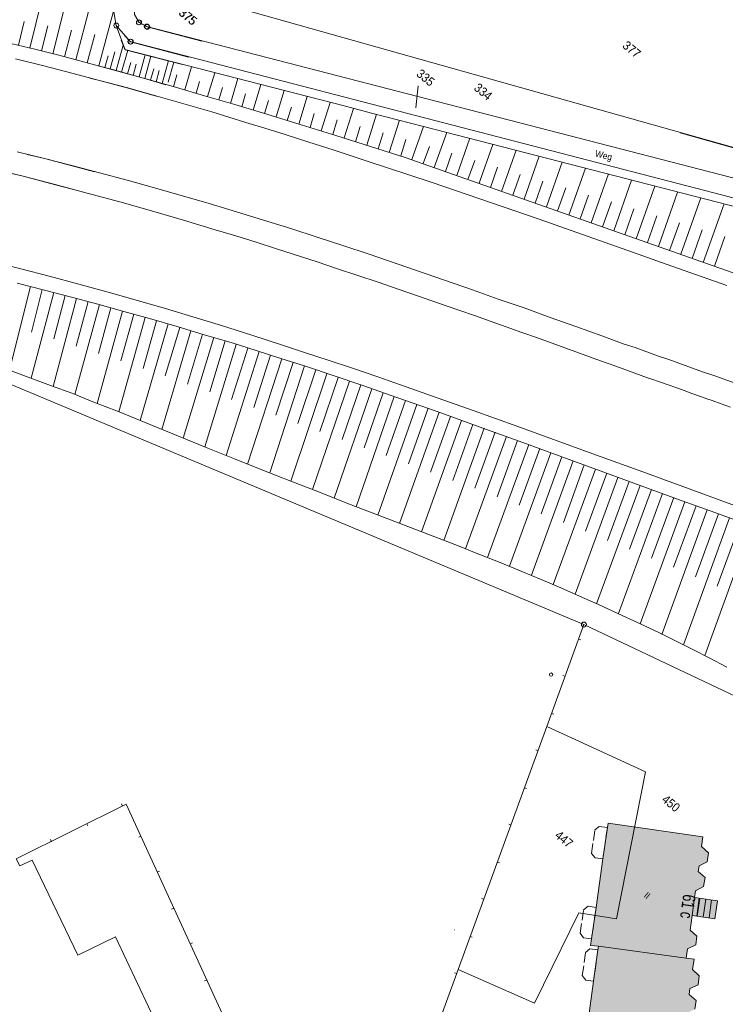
# Model space of a CAD drawing. Header units: metres. Extents: x -740 to 758, y -633 to 854.
# Tile 397 of 656: x -229 to -140, y -281 to -157. Entities that reach past the tile are written whole.
import ezdxf

# ---------------------------------------------------------------- set-up
doc = ezdxf.new("R2010")
doc.units = ezdxf.units.M
doc.header["$MEASUREMENT"] = 0
doc.linetypes.add('1248_416', pattern=[1.664, 1.248, -0.416])
for name, color, linetype in [('Gas.LOVION', 7, 'Continuous'), ('gas_projekt.LOVION', 7, 'Continuous'), ('Gis.LOVION', 7, 'Continuous'), ('Grundkarte.LOVION', 7, 'Continuous'), ('Grundkarte_Text.LOVION', 7, 'Continuous'), ('Strom.LOVION', 7, 'Continuous'), ('StromBemass.LOVION', 7, 'Continuous'), ('Telko.LOVION', 7, 'Continuous'), ('Wasser.LOVION', 7, 'Continuous'), ('wasser_projekt.LOVION', 7, 'Continuous')]:
    doc.layers.add(name, color=color, linetype=linetype)
doc.styles.add('ERSTELLTER_STIL_1', font='arial.ttf')

msp = doc.modelspace()

# ---------------------------------------------------------------- hatches: boundary and pattern name
at = {"layer": 'Grundkarte.LOVION', "linetype": 'Continuous', "lineweight": 18}
for color, points in [(9, [(-143.29, -263.65), (-142.25, -263.16), (-142.1, -262), (-142.97, -261.22), (-142.8, -259.97), (-154.79, -258.24), (-154.88, -258.81), (-155.44, -262.77), (-156.31, -268.94), (-156.87, -272.9), (-157, -273.71), (-156.01, -273.82), (-144.93, -275.34), (-144.75, -274.14), (-143.71, -273.65), (-143.55, -272.54), (-144.42, -271.77), (-144.16, -269.94), (-143.85, -267.67), (-143.73, -266.8), (-142.71, -266.28), (-142.53, -265.14), (-143.4, -264.37)]), (254, [(-143.59, -270.03), (-143.28, -267.76), (-143.85, -267.67), (-144.16, -269.94)]), (254, [(-143.59, -270.03), (-143.28, -267.76), (-143.85, -267.67), (-144.16, -269.94)]), (254, [(-141.28, -270.37), (-140.94, -268.06), (-143.28, -267.76), (-143.59, -270.03)]), (9, [(-143.42, -278.68), (-143.26, -277.57), (-144.11, -276.76), (-143.91, -275.47), (-144.93, -275.34), (-156.01, -273.82), (-156.06, -274.27), (-156.62, -278.22), (-157.49, -284.46), (-158.04, -288.41), (-158.13, -289.1), (-158.17, -289.22), (-153.32, -289.93), (-146.12, -290.94), (-145.92, -289.65), (-144.88, -289.16), (-144.75, -288.03), (-145.59, -287.28), (-145.33, -285.45), (-145.02, -283.18), (-144.87, -282.28), (-143.83, -281.79), (-143.67, -280.68), (-144.54, -279.91), (-144.47, -279.16)])]:
    msp.add_hatch(color=color, dxfattribs=at).paths.add_polyline_path(points)

# ---------------------------------------------------------------- linework, layer by layer
at = {"layer": 'Gas.LOVION', "color": 7, "linetype": 'Continuous', "lineweight": 13}
msp.add_lwpolyline([(-174.19, -271.75), (-174.16, -271.75)], dxfattribs=at)
at = {"layer": 'gas_projekt.LOVION', "color": 7, "linetype": 'Continuous', "lineweight": 13}
msp.add_lwpolyline([(-174.19, -271.75), (-174.16, -271.75)], dxfattribs=at)
at = {"layer": 'Gis.LOVION', "color": 7, "linetype": 'Continuous', "lineweight": 13}
msp.add_lwpolyline([(-174.19, -271.75), (-174.16, -271.75)], dxfattribs=at)
at = {"layer": 'Grundkarte.LOVION', "color": 8, "linetype": 'Continuous', "lineweight": 18}
for points in [[(-169.47, -151.36), (-112.33, -146.9), (-121.66, -147.69), (-169.18, -151.6), (-121.66, -147.69), (-112.33, -146.9), (-112.55, -150.44), (-113.01, -159.06), (-115.99, -179.33), (-145.66, -170.94), (-115.99, -179.33), (-116.39, -181.91), (-116.45, -182.5), (-116.57, -182.46), (-138.56, -176.77), (-116.57, -182.46), (-117.71, -184.7), (-134.09, -180.45)], [(-211.69, -153.59), (-207.55, -153.6), (-195.51, -153.43), (-205.07, -154.19), (-212.69, -154.81), (-205.07, -154.19), (-126.62, -176.28), (-205.07, -154.19), (-195.51, -153.43), (-185.86, -152.96), (-178.35, -152.4), (-157.8, -150.66), (-178.35, -152.4), (-185.86, -152.96), (-195.51, -153.43), (-158.02, -150.47)], [(-249.44, -151.26), (-217.32, -155.16), (-216.95, -157.4), (-215.13, -159.43), (-207.79, -161.38), (-215.13, -159.43), (-216.95, -157.4), (-217.32, -155.16), (-214.62, -154.95), (-214.61, -155.98), (-214.04, -156.99), (-213.04, -157.55), (-206.12, -159.35), (-213.04, -157.55), (-214.04, -156.99), (-214.61, -155.98), (-214.62, -154.95), (-205.06, -154.19), (-202.5, -154.95), (-205.06, -154.19)], [(-115.86, -185.13), (-116.8, -184.89), (-116.73, -184.41), (-116.8, -184.89), (-117.7, -184.69), (-117.34, -183.91), (-117.7, -184.69), (-215.17, -159.4), (-215.86, -158.67)], [(-215.86, -158.67), (-215.17, -159.4), (-117.7, -184.69), (-116.8, -184.89), (-115.86, -185.13)], [(-229.66, -161.59), (-226.09, -162.49), (-222.54, -163.41), (-219.05, -164.34), (-215.44, -165.32), (-211.88, -166.3), (-211.85, -166.33)], [(-220.27, -164.04), (-219.06, -164.33), (-215.48, -165.28), (-211.93, -166.26), (-204.87, -168.29), (-200.54, -169.64), (-198.17, -170.36), (-195.61, -171.17), (-192.71, -172.1), (-189.41, -173.14), (-185.35, -174.48), (-177.13, -177.2), (-163.49, -181.89), (-156.73, -184.28), (-152.29, -185.82), (-146.72, -187.82), (-139.8, -190.28)], [(-229.46, -173.34), (-225.98, -174.21), (-222.49, -175.14), (-219.7, -175.87)], [(-138.62, -202.66), (-141.44, -201.64), (-142.87, -201.16), (-147.1, -199.62), (-148.54, -199.14), (-151.36, -198.12), (-152.76, -197.66), (-155.58, -196.64), (-158.86, -195.45), (-162.1, -194.29), (-165.38, -193.1), (-166.51, -192.71), (-168.66, -191.97), (-171.9, -190.81), (-184.99, -186.3), (-188.29, -185.2), (-191.56, -184.14), (-194.89, -183.07), (-198.33, -182.02), (-201.74, -180.93), (-205.21, -179.91), (-212.09, -177.93), (-215.55, -176.96), (-222.53, -175.1), (-225.99, -174.2), (-228.2, -173.68)], [(-221.71, -178.31), (-224.62, -177.53), (-228.68, -176.45), (-236.86, -174.48)], [(-139.33, -205.63), (-140.5, -205.21), (-141.63, -204.82), (-142.3, -204.59), (-143, -204.33), (-144.35, -203.87), (-145.03, -203.59), (-146.37, -203.13), (-147.08, -202.87), (-148.42, -202.41), (-149.13, -202.15), (-149.8, -201.92), (-153.79, -200.48), (-155.74, -199.79), (-163.71, -196.9), (-165.67, -196.2), (-167.66, -195.48), (-169.68, -194.79), (-171.67, -194.07), (-173.63, -193.38), (-176.2, -192.51), (-178.74, -191.6), (-181.31, -190.73), (-183.85, -189.82), (-186.39, -188.98), (-188.98, -188.14), (-191.55, -187.27), (-196.67, -185.64), (-199.27, -184.8), (-201.83, -183.99), (-204.42, -183.21), (-208.44, -182), (-212.48, -180.83), (-216.5, -179.69), (-220.59, -178.58), (-224.66, -177.5), (-228.69, -176.45), (-230.18, -176.09)], [(-137.88, -218.4), (-149.92, -213.99), (-156.72, -211.53), (-166.17, -208.08), (-171.83, -206.06), (-176.39, -204.46), (-180.31, -203.07), (-183.86, -201.83), (-187.1, -200.72), (-190.15, -199.72), (-193.03, -198.76), (-195.78, -197.85), (-199.81, -196.53), (-203.62, -195.33), (-207.24, -194.24), (-210.72, -193.16), (-217.95, -191.09), (-221.66, -190.09), (-225.42, -189.1), (-229, -188.15), (-232.57, -187.26)], [(-60.93, -230.27), (-60.99, -230.33), (-61.1, -231.26), (-61.16, -231.27), (-63.36, -246.53), (-64.42, -253.84), (-68.88, -252.98), (-69.39, -259.56), (-90.51, -263.96), (-100.57, -260.21), (-107.69, -257.54), (-111.15, -256.25), (-122.56, -249.89), (-129.84, -246.43), (-157.83, -233.12), (-246.04, -196.17)], [(-246.04, -196.17), (-157.83, -233.12), (-162.51, -246.02), (-173.73, -276.76), (-185.89, -310.17), (-208.34, -323.59), (-216.83, -328.68), (-239.87, -346.63)], [(-185.89, -310.17), (-173.73, -276.76), (-162.51, -246.02), (-157.83, -233.12)], [(-158.21, -235.08), (-158.51, -234.99)], [(-160.51, -239.59), (-160.21, -239.68)], [(-161.66, -244.46), (-161.93, -244.4)], [(-163.91, -248.97), (-163.63, -249.09)], [(-165.09, -253.87), (-165.33, -253.78)], [(-229.59, -262.78), (-215.67, -255.86), (-201.46, -286.92), (-208.69, -290.35)], [(-216.29, -255.83), (-216.15, -256.11)], [(-220.51, -258.61), (-220.63, -258.35)], [(-167.34, -258.38), (-167.06, -258.5)], [(-214.08, -260.02), (-213.83, -259.91)], [(-225.25, -260.31), (-225.11, -260.6)], [(-168.51, -263.28), (-168.76, -263.18)], [(-211.47, -264.32), (-211.73, -264.43)], [(-170.76, -267.78), (-170.52, -267.88)], [(-140.94, -268.06), (-141.28, -270.37)], [(-209.94, -269.13), (-209.66, -268.99)], [(-171.94, -272.69), (-172.21, -272.57)], [(-207.3, -273.4), (-207.59, -273.54)], [(-157.49, -284.46), (-156.62, -278.22), (-156.06, -274.27), (-156.01, -273.82), (-144.93, -275.34), (-143.91, -275.47), (-144.11, -276.76), (-143.26, -277.57), (-143.42, -278.68), (-144.47, -279.16), (-144.54, -279.91), (-143.67, -280.68), (-143.83, -281.79)], [(-174.19, -277.19), (-173.91, -277.25)], [(-205.77, -278.21), (-205.51, -278.1)]]:
    msp.add_lwpolyline(points, dxfattribs=at)
at = {"layer": 'Grundkarte.LOVION', "color": 253, "linetype": 'Continuous', "lineweight": 18}
for points in [[(-249.44, -151.26), (-217.32, -155.16), (-216.95, -157.4), (-215.13, -159.43), (-207.79, -161.38)], [(-249.44, -151.26), (-217.32, -155.16), (-216.95, -157.4), (-215.13, -159.43), (-207.79, -161.38)], [(-207.79, -161.38), (-215.13, -159.43), (-216.95, -157.4), (-217.32, -155.16), (-214.62, -154.95), (-214.61, -155.98), (-214.04, -156.99), (-213.04, -157.55), (-206.12, -159.35), (-213.04, -157.55), (-214.04, -156.99), (-214.61, -155.98), (-214.62, -154.95), (-213.72, -153.53), (-207.51, -153.64), (-201.37, -153.57)], [(-214.25, -156.71), (-214.08, -156.96), (-213.08, -157.51), (-120.29, -181.48)], [(-120.29, -181.48), (-213.08, -157.51), (-214.08, -156.96), (-214.25, -156.71)], [(-115.86, -185.13), (-116.8, -184.89), (-117.7, -184.69), (-215.17, -159.4), (-215.86, -158.67)], [(-215.86, -158.67), (-215.17, -159.4), (-117.7, -184.69), (-116.8, -184.89), (-115.86, -185.13)], [(-215.86, -158.67), (-215.17, -159.4), (-117.7, -184.69), (-116.8, -184.89), (-115.86, -185.13)], [(-211.85, -166.33), (-211.88, -166.3), (-215.44, -165.32), (-219.05, -164.34), (-222.54, -163.41), (-226.09, -162.49), (-229.66, -161.59)], [(-211.85, -166.33), (-211.88, -166.3), (-215.44, -165.32), (-219.05, -164.34), (-222.54, -163.41), (-226.09, -162.49), (-229.66, -161.59)], [(-139.8, -190.28), (-146.72, -187.82), (-152.29, -185.82), (-156.73, -184.28), (-163.49, -181.89), (-177.13, -177.2), (-185.35, -174.48), (-189.41, -173.14), (-192.71, -172.1), (-195.61, -171.17), (-198.17, -170.36), (-200.54, -169.64), (-204.87, -168.29), (-211.93, -166.26), (-215.48, -165.28), (-219.06, -164.33), (-220.27, -164.04)], [(-139.8, -190.28), (-146.72, -187.82), (-152.29, -185.82), (-156.73, -184.28), (-163.49, -181.89), (-177.13, -177.2), (-185.35, -174.48), (-189.41, -173.14), (-192.71, -172.1), (-195.61, -171.17), (-198.17, -170.36), (-200.54, -169.64), (-204.87, -168.29), (-211.93, -166.26), (-215.48, -165.28), (-219.06, -164.33), (-220.27, -164.04)], [(-232.57, -187.26), (-229, -188.15), (-225.42, -189.1), (-221.66, -190.09), (-217.95, -191.09), (-210.72, -193.16), (-207.24, -194.24), (-203.62, -195.33), (-199.81, -196.53), (-195.78, -197.85), (-193.03, -198.76), (-190.15, -199.72), (-187.1, -200.72), (-183.86, -201.83), (-180.31, -203.07), (-176.39, -204.46), (-171.83, -206.06), (-166.17, -208.08), (-156.72, -211.53), (-149.92, -213.99), (-137.88, -218.4)], [(-232.57, -187.26), (-229, -188.15), (-225.42, -189.1), (-221.66, -190.09), (-217.95, -191.09), (-210.72, -193.16), (-207.24, -194.24), (-203.62, -195.33), (-199.81, -196.53), (-195.78, -197.85), (-193.03, -198.76), (-190.15, -199.72), (-187.1, -200.72), (-183.86, -201.83), (-180.31, -203.07), (-176.39, -204.46), (-171.83, -206.06), (-166.17, -208.08), (-156.72, -211.53), (-149.92, -213.99), (-137.88, -218.4)], [(-246.61, -196.08), (-246.04, -196.17), (-157.83, -233.12), (-162.51, -246.02), (-173.73, -276.76), (-185.89, -310.17), (-208.34, -323.59), (-216.83, -328.68), (-239.87, -346.63), (-241.15, -345.57), (-247, -346.53)], [(-60.93, -230.27), (-60.99, -230.33), (-61.1, -231.26), (-61.16, -231.27), (-63.36, -246.53), (-64.42, -253.84), (-68.88, -252.98), (-69.39, -259.56), (-90.51, -263.96), (-100.57, -260.21), (-107.69, -257.54), (-111.15, -256.25), (-122.56, -249.89), (-129.84, -246.43), (-157.83, -233.12), (-246.04, -196.17), (-246.61, -196.08)], [(-60.93, -230.27), (-60.99, -230.33), (-61.1, -231.26), (-61.16, -231.27), (-63.36, -246.53), (-64.42, -253.84), (-68.88, -252.98), (-69.39, -259.56), (-90.51, -263.96), (-100.57, -260.21), (-107.69, -257.54), (-111.15, -256.25), (-122.56, -249.89), (-129.84, -246.43), (-157.83, -233.12), (-246.04, -196.17), (-246.61, -196.08)], [(-229.59, -262.78), (-229.12, -263.65), (-227.57, -262.93), (-221.78, -274.96), (-217.01, -272.63), (-208.69, -290.35), (-215.22, -293.38), (-211.61, -301.04), (-219.76, -305), (-220.71, -303.14), (-223.42, -304.47), (-222.5, -306.36), (-230.58, -310.43)]]:
    msp.add_lwpolyline(points, dxfattribs=at)
at = {"layer": 'Grundkarte.LOVION', "color": 7, "linetype": 'Continuous', "lineweight": 13}
for points in [[(-210.66, -164.88), (-213.49, -164.06), (-217.35, -162.99), (-220.91, -162.01), (-224.18, -161.15), (-227.21, -160.38), (-230.09, -159.69), (-233.39, -158.86), (-236.47, -158.15), (-241.49, -157.05), (-247.2, -153.97), (-248.23, -153.12), (-248.36, -152.96), (-248.59, -152.72), (-248.77, -152.41), (-249.01, -152.05), (-249.44, -151.26), (-217.32, -155.16), (-216.95, -157.4), (-215.8, -160.45), (-208.55, -162.31)], [(-227.85, -160.23), (-226.32, -154.06)], [(-224.94, -160.96), (-223.3, -154.44)], [(-222.06, -161.71), (-220.22, -154.82)], [(-219.14, -162.49), (-217.28, -155.57)], [(-229.3, -159.85), (-228.59, -156.88)], [(-226.4, -160.57), (-225.58, -157.41)], [(-223.48, -161.34), (-222.6, -157.98)], [(-220.6, -162.1), (-219.62, -158.54)], [(-216.31, -159.22), (-215.84, -160.41), (-187.98, -167.59), (-184.7, -168.45), (-178.09, -170.17), (-113.96, -186.69)], [(-216.94, -163.06), (-216.04, -159.87)], [(-216.26, -163.3), (-215.47, -160.5)], [(-218.36, -162.7), (-217.95, -161.21)], [(-217.69, -162.88), (-217.1, -160.72)], [(-214.05, -163.87), (-213.26, -161.08)], [(-213.34, -164.08), (-212.55, -161.28)], [(-211.13, -164.71), (-210.32, -161.82)], [(-97.25, -200.42), (-100.17, -199.58), (-104.31, -198.39), (-109.32, -196.96), (-115.12, -195.37), (-122.35, -193.36), (-136.84, -189.43), (-180.43, -174.06), (-189.18, -171.28), (-193.57, -169.94), (-197.9, -168.59), (-201.97, -167.39), (-205.78, -166.26), (-209.43, -165.19), (-213.5, -164.05), (-217.39, -162.96), (-219.03, -162.53)], [(-215.51, -163.48), (-215.11, -162.08)], [(-214.8, -163.69), (-214.41, -162.29)], [(-212.62, -164.29), (-212.2, -162.86)], [(-211.91, -164.5), (-211.49, -163.07)], [(-210.37, -164.53), (-209.65, -162)], [(-208.25, -165.52), (-207.41, -162.6)], [(-209.7, -165.13), (-209.29, -163.64)], [(-205.39, -166.36), (-204.47, -163.35)], [(-202.49, -167.23), (-201.59, -164.1)], [(-206.82, -165.94), (-206.4, -164.45)], [(-203.96, -166.79), (-203.49, -165.23)], [(-199.63, -168.08), (-198.65, -164.85)], [(-196.74, -168.95), (-195.71, -165.6)], [(-179.06, -167.81), (-178.77, -165.03)], [(-201.06, -167.66), (-200.6, -166.04)], [(-193.87, -169.85), (-192.83, -166.35)], [(-198.2, -168.5), (-197.68, -166.88)], [(-195.34, -169.4), (-194.79, -167.69)], [(-191.04, -170.72), (-189.89, -167.1)], [(-188.15, -171.59), (-186.97, -167.87)], [(-192.44, -170.27), (-191.91, -168.5)], [(-189.58, -171.17), (-189.02, -169.32)], [(-185.28, -172.5), (-184.06, -168.59)], [(-186.71, -172.08), (-186.1, -170.15)], [(-182.44, -173.43), (-181.15, -169.37)], [(-179.57, -174.33), (-178.09, -170.17)], [(-183.84, -172.98), (-183.21, -170.96)], [(-180.98, -173.88), (-180.35, -171.81)], [(-176.75, -175.36), (-175.15, -170.92)], [(-173.91, -176.35), (-172.24, -171.64)], [(-178.16, -174.85), (-177.37, -172.7)], [(-171.06, -177.34), (-169.33, -172.41)], [(-175.32, -175.84), (-174.51, -173.54)], [(-168.24, -178.37), (-166.39, -173.16)], [(-165.4, -179.36), (-163.51, -173.91)], [(-172.5, -176.86), (-171.64, -174.44)], [(-169.65, -177.86), (-168.75, -175.31)], [(-162.58, -180.33), (-160.57, -174.66)], [(-159.76, -181.35), (-157.65, -175.44)], [(-166.81, -178.85), (-165.88, -176.22)], [(-156.92, -182.34), (-154.74, -176.16)], [(-163.99, -179.87), (-163.02, -177.06)], [(-161.17, -180.84), (-160.13, -177.93)], [(-154.07, -183.34), (-151.83, -176.94)], [(-151.25, -184.36), (-148.89, -177.69)], [(-158.33, -181.83), (-157.26, -178.83)], [(-148.41, -185.35), (-146.01, -178.44)], [(-145.59, -186.32), (-143.07, -179.19)], [(-155.51, -182.86), (-154.37, -179.7)], [(-142.77, -187.35), (-140.13, -179.93)], [(-152.66, -183.85), (-151.53, -180.58)], [(-149.82, -184.84), (-148.64, -181.45)], [(-147.03, -185.84), (-145.75, -182.32)], [(-144.18, -186.83), (-142.88, -183.22)], [(-141.34, -187.83), (-140.02, -184.06)], [(-227.77, -190.4), (-230.43, -200.97)], [(-229.47, -189.97), (-225.99, -190.84), (-222.59, -191.75), (-219.25, -192.61), (-215.97, -193.53), (-212.75, -194.45), (-209.25, -195.44), (-205.81, -196.49), (-202.43, -197.49), (-199.14, -198.53), (-196.12, -199.51), (-192.91, -200.52), (-189.52, -201.64), (-185.91, -202.88), (-181.48, -204.43), (-176.37, -206.21), (-170.15, -208.46), (-166.04, -209.95), (-159.7, -212.26), (-155.31, -213.87), (-146, -217.28), (-141.31, -218.97), (-132.14, -222.31)], [(-224.83, -191.14), (-227.67, -202)], [(-226.29, -190.75), (-227.66, -196.15)], [(-223.38, -191.53), (-224.82, -197.02)], [(-221.95, -191.89), (-224.91, -203.03)], [(-219.04, -192.67), (-222.15, -204.06)], [(-220.5, -192.28), (-222.01, -197.93)], [(-216.15, -193.49), (-219.35, -205.18)], [(-217.61, -193.1), (-219.17, -198.86)], [(-214.7, -193.87), (-216.37, -199.77)], [(-213.27, -194.3), (-216.62, -206.24)], [(-210.38, -195.11), (-213.91, -207.33)], [(-211.83, -194.72), (-213.55, -200.74)], [(-207.49, -195.98), (-211.17, -208.46)], [(-208.92, -195.56), (-210.74, -201.7)], [(-206.05, -196.4), (-207.92, -202.73)], [(-204.62, -196.82), (-208.46, -209.55)], [(-201.76, -197.72), (-205.76, -210.65)], [(-203.16, -197.27), (-205.1, -203.7)], [(-198.87, -198.59), (-203.05, -211.74)], [(-200.3, -198.17), (-202.35, -204.67)], [(-197.43, -199.07), (-199.56, -205.67)], [(-196.03, -199.53), (-200.34, -212.84)], [(-193.16, -200.43), (-197.54, -213.95)], [(-194.59, -200.01), (-196.78, -206.66)], [(-230.89, -200.81), (-225.25, -202.92), (-222.43, -203.94), (-219.88, -204.96), (-216.77, -206.17), (-205.57, -210.75), (-202, -212.17), (-198.31, -213.64), (-194.86, -215.02), (-191.27, -216.41), (-187.58, -217.88), (-183.71, -219.34), (-173.61, -223.23), (-171.67, -224.01), (-168.41, -225.29), (-165.67, -226.41), (-163.24, -227.44), (-160.77, -228.5), (-158.39, -229.54), (-155.98, -230.61), (-153.54, -231.76), (-151, -232.93), (-148.39, -234.15), (-146.1, -235.28), (-143.99, -236.32), (-142.02, -237.34), (-139.78, -238.54)], [(-190.31, -201.42), (-194.86, -215.02)], [(-191.72, -200.91), (-193.98, -207.72)], [(-187.47, -202.36), (-192.13, -216.08)], [(-188.91, -201.88), (-191.2, -208.72)], [(-186.04, -202.84), (-188.38, -209.74)], [(-184.63, -203.35), (-189.4, -217.14)], [(-183.19, -203.83), (-185.62, -210.78)], [(-181.81, -204.31), (-186.6, -218.26)], [(-178.97, -205.31), (-183.9, -219.3)], [(-180.38, -204.8), (-182.83, -211.77)], [(-176.12, -206.3), (-181.16, -220.36)], [(-177.53, -205.79), (-180.01, -212.8)], [(-173.3, -207.32), (-178.37, -221.42)], [(-174.71, -206.81), (-177.22, -213.86)], [(-171.89, -207.84), (-174.42, -214.91)], [(-170.46, -208.32), (-175.54, -222.5)], [(-169.05, -208.83), (-171.64, -215.91)], [(-167.64, -209.34), (-172.81, -223.56)], [(-164.82, -210.37), (-170.04, -224.65)], [(-166.23, -209.85), (-168.81, -216.99)], [(-162.03, -211.42), (-167.24, -225.77)], [(-163.41, -210.88), (-166.02, -218.05)], [(-159.21, -212.45), (-164.47, -226.91)], [(-160.62, -211.94), (-163.25, -219.14)], [(-156.39, -213.47), (-161.73, -228.09)], [(-157.8, -212.96), (-160.43, -220.22)], [(-154.94, -214.01), (-157.63, -221.34)], [(-153.54, -214.53), (-158.95, -229.3)], [(-152.13, -215.04), (-154.86, -222.49)], [(-150.72, -215.55), (-156.23, -230.51)], [(-147.9, -216.57), (-153.48, -231.75)], [(-149.31, -216.06), (-152.06, -223.6)], [(-145.08, -217.6), (-150.72, -233.05)], [(-146.49, -217.09), (-149.28, -224.75)], [(-142.26, -218.62), (-147.99, -234.38)], [(-143.67, -218.11), (-146.51, -225.9)], [(-140.85, -219.14), (-143.73, -227.1)], [(-139.44, -219.65), (-145.26, -235.71)], [(-138.03, -220.16), (-140.99, -228.28)], [(-136.62, -220.67), (-142.55, -237.07)], [(-174.19, -271.75), (-174.13, -271.75)]]:
    msp.add_lwpolyline(points, dxfattribs=at)
at = {"layer": 'Grundkarte.LOVION', "color": 8, "linetype": 'Continuous', "lineweight": 18}
for points in [[(-214.08, -156.96), (-214.25, -156.71), (-214.08, -156.96), (-213.08, -157.51), (-120.29, -181.48), (-213.08, -157.51)], [(-173.73, -276.76), (-164.09, -281.02), (-158.47, -269.6), (-153.72, -270.37), (-150.07, -251.78), (-162.51, -246.02), (-157.83, -233.12), (-129.84, -246.43), (-136.71, -295.02), (-154.09, -295.59), (-158.84, -295.73), (-173.65, -299.87), (-185.89, -310.17)], [(-173.73, -276.76), (-162.51, -246.02), (-150.07, -251.78), (-153.72, -270.37), (-158.47, -269.6), (-164.09, -281.02)], [(-143.29, -263.65), (-143.4, -264.37), (-142.53, -265.14), (-142.71, -266.28), (-143.73, -266.8), (-143.85, -267.67), (-144.16, -269.94), (-144.42, -271.77), (-143.55, -272.54), (-143.71, -273.65), (-144.75, -274.14), (-144.93, -275.34), (-156.01, -273.82), (-157, -273.71), (-156.87, -272.9), (-156.31, -268.94), (-155.44, -262.77), (-154.88, -258.81), (-154.79, -258.24), (-142.8, -259.97), (-142.97, -261.22), (-142.1, -262), (-142.25, -263.16)]]:
    msp.add_lwpolyline(points, close=True, dxfattribs=at)
at = {"layer": 'Grundkarte.LOVION', "color": 253, "linetype": 'Continuous', "lineweight": 18}
msp.add_lwpolyline([(-173.65, -299.87), (-185.89, -310.17), (-173.73, -276.76), (-162.51, -246.02), (-157.83, -233.12), (-129.84, -246.43), (-122.56, -249.89), (-111.15, -256.25), (-107.69, -257.54), (-105.92, -265.29), (-106.32, -266.69), (-113.44, -294.22), (-114.52, -294.3), (-133.35, -294.92), (-136.71, -295.02), (-154.09, -295.59), (-158.84, -295.73)], close=True, dxfattribs=at)
at = {"layer": 'Grundkarte.LOVION', "color": 8, "linetype": '1248_416', "lineweight": 18}
for points in [[(-155.44, -262.77), (-156.42, -262.66), (-156.87, -262.08), (-156.45, -259.08), (-155.9, -258.68), (-154.88, -258.81)], [(-156.87, -272.9), (-157.89, -272.76), (-158.33, -272.18), (-157.88, -269.21), (-157.3, -268.77), (-156.31, -268.94)], [(-156.62, -278.22), (-157.6, -278.11), (-158.04, -277.54), (-157.62, -274.6), (-157.08, -274.13), (-156.06, -274.27)]]:
    msp.add_lwpolyline(points, close=True, dxfattribs=at)
at = {"layer": 'Grundkarte.LOVION', "color": 251, "linetype": 'Continuous', "lineweight": 13}
for points in [[(-143.59, -270.03), (-144.16, -269.94), (-143.85, -267.67), (-143.28, -267.76)], [(-143.59, -270.03), (-144.16, -269.94), (-143.85, -267.67), (-143.28, -267.76)], [(-141.28, -270.37), (-143.59, -270.03), (-143.28, -267.76), (-140.94, -268.06)]]:
    msp.add_lwpolyline(points, close=True, dxfattribs=at)
for points in [[(-143.19, -267.78), (-143.53, -270.03)], [(-142.44, -267.85), (-142.78, -270.16)], [(-141.72, -267.96), (-142.03, -270.24)]]:
    msp.add_lwpolyline(points, dxfattribs=at)
at = {"layer": 'Grundkarte.LOVION', "color": 9, "linetype": 'Continuous', "lineweight": 18}
for centre, radius in [((-214.08, -156.99), 0.31), ((-214.05, -156.98), 0.311), ((-216.93, -157.39), 0.312), ((-213.08, -157.51), 0.311), ((-213.01, -157.55), 0.31), ((-215.16, -159.42), 0.313), ((-215.1, -159.43), 0.311), ((-157.84, -233.14), 0.312)]:
    msp.add_circle(centre, radius, dxfattribs=at)
at = {"layer": 'Grundkarte.LOVION', "color": 7, "linetype": 'Continuous', "lineweight": 13}
msp.add_circle((-161.99, -239.46), 0.207, dxfattribs=at)
at = {"layer": 'Strom.LOVION', "color": 7, "linetype": 'Continuous', "lineweight": 13}
msp.add_lwpolyline([(-174.19, -271.75), (-174.16, -271.75)], dxfattribs=at)
at = {"layer": 'StromBemass.LOVION', "color": 7, "linetype": 'Continuous', "lineweight": 13}
msp.add_lwpolyline([(-174.19, -271.75), (-174.16, -271.75)], dxfattribs=at)
at = {"layer": 'Telko.LOVION', "color": 7, "linetype": 'Continuous', "lineweight": 13}
msp.add_lwpolyline([(-174.19, -271.75), (-174.16, -271.75)], dxfattribs=at)
at = {"layer": 'Wasser.LOVION', "color": 7, "linetype": 'Continuous', "lineweight": 13}
msp.add_lwpolyline([(-174.19, -271.75), (-174.16, -271.75)], dxfattribs=at)
at = {"layer": 'wasser_projekt.LOVION', "color": 7, "linetype": 'Continuous', "lineweight": 13}
msp.add_lwpolyline([(-174.19, -271.75), (-174.16, -271.75)], dxfattribs=at)

# ---------------------------------------------------------------- texts
at = {"layer": 'Grundkarte_Text.LOVION', "color": 7, "linetype": 'Continuous', "lineweight": 13, "attachment_point": 7, "style": 'ERSTELLTER_STIL_1'}
for s, insert, char_height, rotation in [('{\\A1;\\W0.89450x;375}', (-209.16, -155.95), 1.1243, 320.584), ('{\\A1;\\W0.89450x;375}', (-209.12, -155.98), 1.1243, 320.584), ('{\\A1;\\W0.89448x;377}', (-153.07, -160.11), 1.1243, 320.5841), ('{\\A1;\\W0.89450x;377}', (-153.07, -160.1), 1.1243, 320.5834), ('{\\A1;\\W0.89448x;335}', (-179.11, -163.68), 1.1243, 320.5841), ('{\\A1;\\W0.89448x;334}', (-171.84, -165.45), 1.1243, 320.5841), ('{\\A1;\\W0.90243x;Weg}', (-156.54, -174.17), 0.8307, 345.6885), ('{\\A1;\\W0.89449x;450}', (-148.1, -255.45), 1.1243, 320.5853), ('{\\A1;\\W0.89450x;447}', (-161.61, -259.97), 1.1243, 320.5834), ('{\\A1;\\W0.89449x;II}', (-150.34, -267.54), 0.8307, 320.5848)]:
    msp.add_mtext(s, dxfattribs=dict(at, insert=insert, char_height=char_height, rotation=rotation))
at = {"layer": 'Grundkarte_Text.LOVION', "color": 8, "linetype": 'Continuous', "lineweight": 18, "insert": (-145.31, -267.18), "char_height": 1.6008, "attachment_point": 7, "rotation": 262.0821, "style": 'ERSTELLTER_STIL_1'}
msp.add_mtext('{\\A1;\\W0.71559x;61 c}', dxfattribs=at)

doc.saveas('drawing.dxf')
